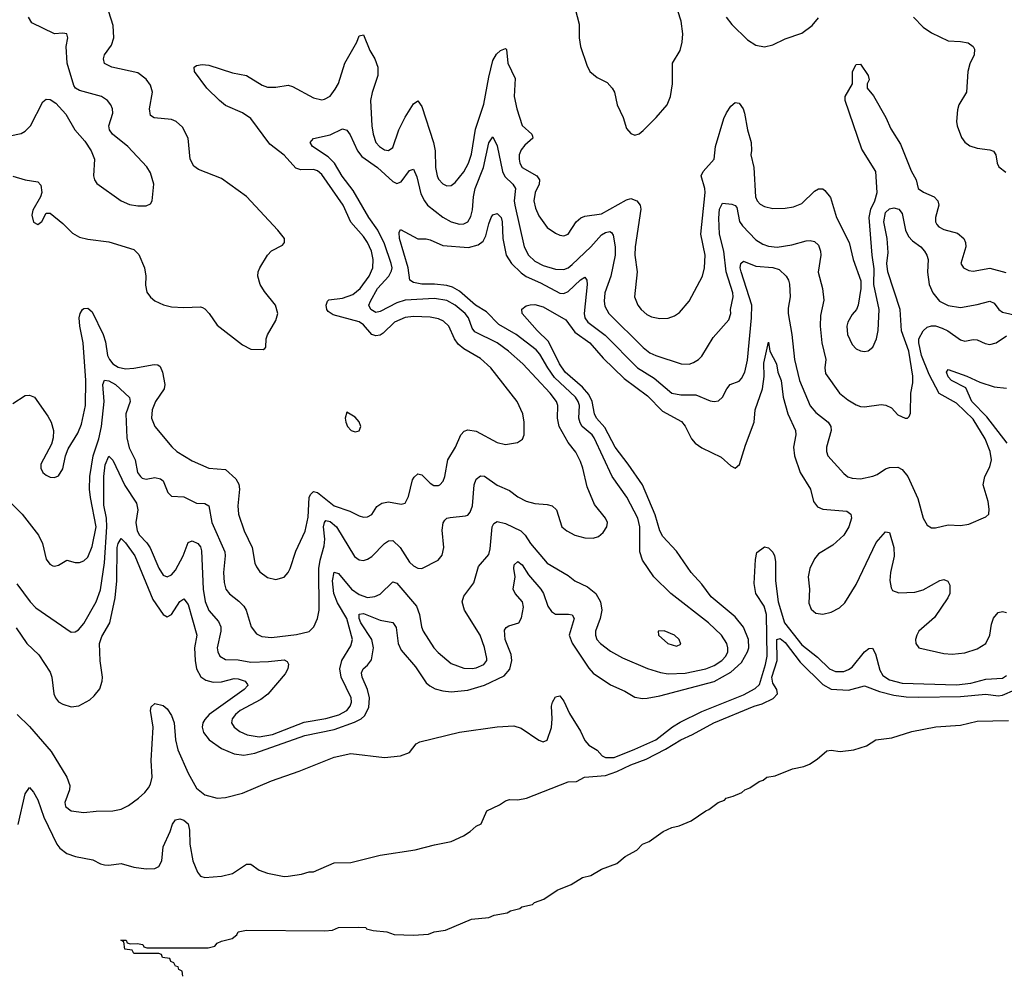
# Model space of a CAD drawing. Header units: inches. Extents: x 1305375 to 1407406, y 744550 to 841633.
# Tile 275 of 509: x 1352804 to 1357519, y 761537 to 766118. Entities that reach past the tile are written whole.
import ezdxf

# ---------------------------------------------------------------- set-up
doc = ezdxf.new("R2010")
doc.units = ezdxf.units.IN
doc.header["$MEASUREMENT"] = 0
doc.layers.add('B3756', color=7, linetype='Continuous')

msp = doc.modelspace()

# ---------------------------------------------------------------- linework, layer by layer
at = {"layer": 'B3756', "color": 5}
for points, elevation in [([(1355464.5, 766170), (1355483.7, 766096.3), (1355483.8, 766030), (1355489.3, 765990), (1355519.2, 765899.2), (1355534.9, 765870), (1355570, 765841.5), (1355617.6, 765817.6), (1355641.5, 765790), (1355652.3, 765770), (1355665.5, 765710), (1355694.3, 765650), (1355710, 765597.3), (1355730, 765573), (1355750, 765564.9), (1355770, 765570.4), (1355790, 765586.7), (1355851.5, 765648.5), (1355904.7, 765710), (1355921.1, 765750), (1355929.8, 765810), (1355929.8, 765910), (1355966.6, 765970), (1355976.2, 766010), (1355979.3, 766050), (1355972.4, 766110), (1355919.8, 766270)], 1020), ([(1352630, 765535.8), (1352810, 765572.2), (1352830, 765583.8), (1352854.7, 765610), (1352915.1, 765724.9), (1352930, 765737.3), (1352950, 765734.8), (1352977.1, 765717.1), (1353024.7, 765664.7), (1353068, 765590), (1353115.6, 765535.6), (1353146.4, 765490), (1353162, 765450), (1353157.6, 765370), (1353161.6, 765350), (1353173.1, 765333.1), (1353290, 765250.4), (1353330, 765232.7), (1353370, 765225.5), (1353410, 765226), (1353430, 765236), (1353438, 765250), (1353446.6, 765330), (1353430, 765384), (1353412.5, 765412.5), (1353321.3, 765510), (1353247.3, 765570), (1353233, 765590), (1353229.7, 765610), (1353249.6, 765670), (1353248, 765690), (1353239.7, 765710), (1353223.6, 765730), (1353195.1, 765750), (1353090, 765778), (1353070.5, 765790.5), (1353062.6, 765802.6), (1353031, 765910), (1353025.4, 765990), (1353033.6, 766030), (1353029.3, 766049.3), (1353010, 766053.6), (1352969.7, 766049.7), (1352862.3, 766102.3), (1352846.4, 766130)], 1040), ([(1352770, 765368.7), (1352830, 765350.1), (1352890, 765340.8), (1352904.7, 765324.7), (1352909.2, 765290), (1352904, 765270), (1352865.7, 765205.7), (1352862, 765182), (1352870, 765147.3), (1352890, 765137.3), (1352910, 765151), (1352930, 765191), (1352950, 765190.7), (1353010, 765141.1), (1353055.9, 765095.9), (1353090, 765076.5), (1353130, 765066.7), (1353230, 765054.2), (1353350, 765017.8), (1353373.4, 764993.4), (1353401.8, 764930), (1353407.5, 764890), (1353406.1, 764846.1), (1353412.5, 764812.5), (1353430, 764788.4), (1353451.2, 764771.2), (1353491.8, 764751.8), (1353530, 764742.6), (1353590, 764739), (1353670, 764742.6), (1353678.8, 764738.8), (1353690, 764733.4), (1353710.6, 764710.6), (1353750, 764654.6), (1353870, 764560.5), (1353910, 764540.5), (1353970, 764539.1), (1353977.2, 764542.8), (1353982.7, 764550), (1353984.7, 764590), (1353990.8, 764609.2), (1354030, 764677.3), (1354039.1, 764710), (1354028.4, 764750), (1353976.1, 764816.1), (1353955.5, 764850), (1353943.5, 764890), (1353945.3, 764910), (1353952.9, 764930), (1353990.6, 764989.4), (1354010, 765010.3), (1354061.7, 765038.3), (1354072, 765050), (1354071.8, 765070), (1354040.5, 765110), (1353890, 765271.1), (1353770, 765356.4), (1353659.9, 765399.9), (1353637, 765417), (1353619.8, 765450), (1353610.6, 765550), (1353583.7, 765603.7), (1353553.5, 765630), (1353530, 765639.9), (1353447.5, 765647.5), (1353430, 765658.7), (1353424.9, 765690), (1353439.9, 765770), (1353430, 765804.7), (1353410, 765832.9), (1353370, 765863.2), (1353245.1, 765890), (1353210, 765907.1), (1353205.3, 765930), (1353209.4, 765950), (1353243.8, 765996.2), (1353255, 766030), (1353251.8, 766090), (1353230, 766155.3)], 1020), ([(1356187.7, 766130), (1356213.8, 766093.8), (1356290, 766020.7), (1356330, 765994.9), (1356370, 765987.6), (1356410, 765996.5), (1356470, 766026.5), (1356550, 766053.2), (1356598.3, 766090), (1356630, 766126.7)], 1020), ([(1357084.2, 766130), (1357130, 766081.5), (1357170, 766054.7), (1357250, 766016.9), (1357310, 766013.7), (1357346, 766006), (1357370.4, 765990), (1357375.8, 765975.8), (1357374.3, 765950), (1357354.1, 765905.9), (1357344.1, 765870), (1357337.6, 765770), (1357301.4, 765710), (1357294.7, 765685.3), (1357290.1, 765630), (1357292.7, 765610), (1357314, 765554), (1357330.5, 765530.5), (1357353.9, 765513.9), (1357390, 765502.9), (1357450, 765494.6), (1357467.3, 765487.3), (1357478.1, 765470), (1357485.4, 765430), (1357493.8, 765413.8), (1357526.9, 765386.9)], 1020), ([(1352770, 764280.1), (1352830, 764317.4), (1352850, 764320.2), (1352873.8, 764310), (1352938.8, 764218.8), (1352953.7, 764190), (1352965.2, 764150), (1352964.2, 764115.8), (1352955.2, 764084.8), (1352904.9, 763990), (1352904.4, 763970), (1352914, 763950), (1352930, 763936.3), (1352950, 763927.7), (1352970, 763924.9), (1352990, 763934), (1353010, 763966.8), (1353023.1, 764030), (1353036.5, 764063.5), (1353082.3, 764137.7), (1353099.5, 764180.5), (1353119.2, 764270), (1353120.1, 764390), (1353108.2, 764570), (1353091.7, 764650), (1353089, 764690), (1353093.2, 764710), (1353105, 764730), (1353110, 764735.2), (1353130, 764736.8), (1353150, 764718.6), (1353203.3, 764610), (1353214.7, 764574.7), (1353224.6, 764510), (1353233.1, 764490), (1353250, 764469.1), (1353274.4, 764454.4), (1353310, 764446.1), (1353350, 764448.2), (1353447.2, 764467.2), (1353464.6, 764464.6), (1353476.5, 764456.5), (1353487.7, 764430), (1353498.8, 764370), (1353495.3, 764350), (1353454.3, 764290), (1353438.4, 764250), (1353434.8, 764210), (1353450.2, 764170), (1353532.6, 764072.6), (1353556.9, 764050), (1353630, 764005), (1353710, 763970.9), (1353790, 763963.2), (1353838.3, 763918.3), (1353853, 763893), (1353856.1, 763870), (1353847.8, 763790), (1353851.1, 763750), (1353878.9, 763670), (1353916.8, 763590), (1353930, 763516), (1353937.4, 763497.4), (1353953.5, 763473.5), (1353990, 763447), (1354030, 763437.6), (1354070, 763448.5), (1354089.8, 763470.2), (1354099.1, 763490), (1354126.6, 763573.4), (1354170.8, 763669.2), (1354185.2, 763734.8), (1354189.9, 763830.1), (1354195.9, 763844.1), (1354210, 763857.7), (1354230, 763852.9), (1354310, 763790.1), (1354384.7, 763764.7), (1354430, 763742.2), (1354450, 763735.8), (1354470, 763737.3), (1354490, 763749), (1354513.7, 763786.3), (1354537.8, 763802.2), (1354570, 763809.4), (1354630, 763797.4), (1354650, 763803.1), (1354666.2, 763833.8), (1354685.4, 763914.6), (1354692.4, 763927.6), (1354710, 763942.3), (1354730, 763938.3), (1354770, 763898.3), (1354787, 763887), (1354810, 763886.4), (1354815.8, 763890), (1354832.3, 763907.7), (1354840.3, 763930), (1354853.5, 764010), (1354890.8, 764070), (1354916.4, 764130), (1354931.9, 764148.1), (1354950, 764153.8), (1354990, 764148.1), (1355090, 764092.4), (1355130, 764083.2), (1355187.2, 764092.8), (1355211.1, 764108.9), (1355219.7, 764130), (1355219.2, 764190), (1355212.9, 764230), (1355185.6, 764290), (1355060.3, 764450), (1355010, 764495.2), (1354930, 764541.7), (1354903.3, 764563.3), (1354885.4, 764590), (1354858.1, 764650), (1354833.9, 764673.9), (1354810, 764684.9), (1354770, 764692.5), (1354690, 764696.6), (1354650, 764690.9), (1354599.2, 764670), (1354543.9, 764616.1), (1354530, 764606.6), (1354510, 764603.7), (1354490, 764610.8), (1354450, 764655.7), (1354430, 764671.6), (1354304.9, 764704.9), (1354280.8, 764720.8), (1354274.1, 764730), (1354271.9, 764750), (1354277.4, 764770), (1354283.9, 764776.1), (1354350, 764784.2), (1354398.3, 764801.7), (1354433.9, 764830), (1354477, 764890), (1354494.3, 764930), (1354496.9, 764970), (1354487.8, 765010), (1354469.9, 765050), (1354450, 765079.8), (1354388.8, 765148.8), (1354352.1, 765230), (1354250, 765376.8), (1354230, 765394), (1354210, 765401), (1354150, 765399.4), (1354126.4, 765406.4), (1354070, 765468.3), (1354001.8, 765521.8), (1353910, 765643.7), (1353870, 765672.3), (1353790, 765707.2), (1353760.9, 765730), (1353699.8, 765790), (1353641.3, 765870), (1353638.4, 765890), (1353650, 765898.7), (1353677, 765903), (1353710, 765899.1), (1353823, 765863), (1353890.4, 765850.4), (1353964.3, 765804.3), (1353990, 765795), (1354030, 765794.2), (1354090, 765803.8), (1354110, 765797.5), (1354210, 765743.5), (1354250, 765734.5), (1354262.9, 765737.1), (1354290, 765751.5), (1354315.1, 765784.9), (1354330, 765812), (1354361.3, 765910), (1354418.7, 766010), (1354430, 766040.5), (1354450, 766044.9), (1354480.8, 765970), (1354504.6, 765930), (1354518.2, 765890), (1354518.8, 765850), (1354491.4, 765768.6), (1354483.9, 765730), (1354490.1, 765610.1), (1354496.6, 765570), (1354510, 765530.3), (1354526.2, 765510), (1354550, 765495), (1354570, 765491.3), (1354590, 765506.3), (1354618.7, 765590), (1354650, 765651.3), (1354690, 765714.6), (1354710, 765728.7), (1354730, 765701.3), (1354786.1, 765530), (1354794.1, 765490), (1354795.5, 765410), (1354802.9, 765370), (1354810, 765354.4), (1354830, 765331.8), (1354850, 765322.3), (1354870, 765323.1), (1354890, 765337.4), (1354930, 765389.1), (1354953.8, 765430), (1354966.7, 765473.3), (1354985.9, 765594.1), (1355027.1, 765712.9), (1355050, 765841.7), (1355070, 765921.7), (1355087.2, 765952.8), (1355106.2, 765970), (1355130, 765980.3), (1355135.6, 765975.6), (1355141.6, 765910), (1355176.2, 765836.2), (1355171.2, 765750), (1355184, 765690), (1355210.6, 765610.6), (1355257, 765570), (1355259.3, 765559.3), (1355261.1, 765550), (1355222.8, 765517.2), (1355205.1, 765494.9), (1355195.8, 765470), (1355195, 765450), (1355199.3, 765430), (1355210.2, 765410), (1355279.7, 765370), (1355293.4, 765350), (1355290.8, 765330), (1355272.5, 765290), (1355266.7, 765250), (1355274.4, 765214.4), (1355290, 765179), (1355330, 765122.4), (1355370, 765095.2), (1355390, 765086), (1355410, 765083.1), (1355430, 765090.4), (1355468.7, 765150), (1355490.5, 765169.5), (1355510, 765177.3), (1355590, 765187.9), (1355710, 765255), (1355730, 765261), (1355759, 765250), (1355775.8, 765230), (1355778, 765210), (1355750.7, 765030), (1355749.6, 764990), (1355760.1, 764910), (1355747.7, 764790), (1355763.5, 764750), (1355779.7, 764730), (1355806.5, 764706.5), (1355830, 764694.3), (1355870, 764686.9), (1355910, 764688.9), (1355939.8, 764700.2), (1355963.8, 764716.2), (1356010, 764770.4), (1356074, 764890), (1356084.1, 764930), (1356085.8, 764990), (1356065.8, 765090), (1356086.4, 765290), (1356085.2, 765310), (1356068.1, 765370), (1356076.2, 765390), (1356129.8, 765450), (1356136.6, 765510), (1356175.8, 765644.2), (1356188.2, 765671.8), (1356210, 765703.6), (1356230, 765721.1), (1356250, 765718), (1356268.1, 765690), (1356275.2, 765670), (1356288.7, 765590), (1356307.5, 765530), (1356309.2, 765490.8), (1356304.9, 765470), (1356318.9, 765410), (1356327, 765270), (1356336.2, 765250), (1356350, 765234.7), (1356370, 765222.8), (1356410, 765214), (1356470, 765215.4), (1356510, 765222.3), (1356550, 765237.8), (1356610, 765295.8), (1356630, 765307.4), (1356650, 765307), (1356660.2, 765300.2), (1356686.9, 765266.9), (1356715, 765170), (1356776.5, 765050), (1356796, 764970), (1356832.3, 764867.7), (1356832.4, 764830), (1356819.1, 764750), (1356810.6, 764730), (1356790, 764706), (1356769.2, 764670), (1356764.5, 764650), (1356768.3, 764610), (1356790, 764562), (1356810, 764541.7), (1356830, 764531.8), (1356850, 764528.4), (1356868, 764532), (1356889.8, 764550.2), (1356907.3, 764590), (1356915.3, 764630), (1356919.7, 764730), (1356895, 764850), (1356895.8, 764924.2), (1356885.8, 764990), (1356872.5, 765170), (1356879.7, 765210), (1356899.9, 765250), (1356911, 765290), (1356903.8, 765390), (1356837.2, 765497.2), (1356757.2, 765730), (1356756.7, 765750), (1356792.3, 765810), (1356792.3, 765870), (1356810, 765903.8), (1356830, 765904.4), (1356866.5, 765850), (1356871.3, 765830), (1356862.4, 765810), (1356862.6, 765790), (1356893.2, 765753.2), (1356952.3, 765650), (1356975.3, 765595.3), (1357022.2, 765522.2), (1357073.4, 765393.4), (1357097.4, 765350), (1357107.1, 765310), (1357132.5, 765292.5), (1357183.1, 765270), (1357201.5, 765250), (1357204.9, 765230), (1357189.2, 765170), (1357190.2, 765150), (1357196.8, 765136.8), (1357206, 765126), (1357230, 765113), (1357295.7, 765095.7), (1357326, 765070), (1357333.6, 765050), (1357334.4, 765030), (1357311.8, 764950), (1357323.1, 764930), (1357350, 764916.9), (1357370, 764913.6), (1357450, 764927.7), (1357526.5, 764906.5)], 980), ([(1352750, 763815.2), (1352815, 763750), (1352893.8, 763650), (1352913, 763610), (1352930, 763534), (1352948.2, 763510), (1352962.7, 763502.7), (1352970, 763500.3), (1352990, 763505.3), (1353030, 763528.9), (1353070, 763518), (1353090, 763518.2), (1353110, 763526.2), (1353130, 763544.4), (1353150, 763594.4), (1353170.2, 763690), (1353142.1, 763830), (1353137.8, 763870), (1353139.1, 763930), (1353155.5, 764030), (1353181.9, 764110), (1353195.3, 764170), (1353208.7, 764288.7), (1353201.5, 764370), (1353210, 764391.1), (1353230, 764388.6), (1353262, 764370), (1353329.2, 764309.2), (1353331.9, 764290), (1353312.4, 764230), (1353316.1, 764116.1), (1353327.2, 764067.2), (1353356.6, 764010), (1353367.8, 763950), (1353382.2, 763930), (1353390, 763922.6), (1353410, 763917.5), (1353450, 763925.4), (1353478.7, 763918.7), (1353490.2, 763910), (1353513.5, 763853.5), (1353530, 763835.8), (1353590, 763833.2), (1353650, 763802.6), (1353690, 763800.2), (1353710.1, 763790.1), (1353724.2, 763710), (1353786, 763570), (1353787.7, 763550), (1353778.9, 763470), (1353782.7, 763422.7), (1353791.2, 763391.2), (1353807.8, 763367.8), (1353853.8, 763333.8), (1353877.1, 763310), (1353887.6, 763290), (1353912.7, 763210), (1353937.6, 763177.6), (1353964, 763164), (1354010, 763158.9), (1354130, 763173.8), (1354190, 763188), (1354212.3, 763210), (1354229.8, 763250.2), (1354238.2, 763290), (1354236.6, 763490), (1354242.8, 763530), (1354262.3, 763597.7), (1354264.7, 763630), (1354259.4, 763690), (1354263.2, 763710), (1354270, 763719.3), (1354290, 763715.1), (1354320.4, 763690), (1354407.6, 763547.6), (1354430, 763531.4), (1354450, 763527.9), (1354470, 763533.8), (1354490, 763546.5), (1354550, 763609.4), (1354570, 763623), (1354590, 763623.5), (1354625.5, 763590), (1354670, 763520.7), (1354690, 763502.2), (1354710, 763491.5), (1354730, 763490.3), (1354807.3, 763530), (1354826.9, 763553.1), (1354835.3, 763590), (1354826.8, 763673.2), (1354831.7, 763708.3), (1354839.3, 763720.7), (1354849, 763731), (1354865.3, 763734.7), (1354938.6, 763741.4), (1354950, 763745.5), (1354960.7, 763759.3), (1354972.4, 763790), (1354979.5, 763890), (1354990, 763917), (1355010, 763934), (1355030, 763931.3), (1355090, 763888.4), (1355150, 763863.6), (1355190, 763833.6), (1355230, 763812.4), (1355270, 763801.2), (1355330, 763796.2), (1355353, 763790), (1355374.6, 763770), (1355399.5, 763690), (1355423.8, 763670), (1355462, 763650), (1355510, 763636.9), (1355550, 763634.9), (1355576.4, 763643.6), (1355598.4, 763661.6), (1355616.3, 763690), (1355618.3, 763710), (1355610, 763731.5), (1355556.3, 763796.3), (1355520.8, 763880.8), (1355501.2, 763970), (1355490, 764001.3), (1355466.7, 764046.7), (1355430, 764092.4), (1355387.8, 764170), (1355379.9, 764210), (1355380.2, 764270), (1355374, 764290), (1355344.3, 764330), (1355213.2, 764470), (1355144.8, 764530), (1355089.8, 764570), (1354983.6, 764623.6), (1354970, 764641), (1354953.6, 764690), (1354937.8, 764710), (1354890, 764750.8), (1354850, 764773.1), (1354790, 764782.9), (1354650, 764775), (1354610, 764762.4), (1354530, 764720.9), (1354510, 764715.9), (1354485.2, 764730), (1354475.8, 764750), (1354483.2, 764770), (1354517.7, 764830), (1354571.4, 764890), (1354584.7, 764915.3), (1354587.4, 764930), (1354583.1, 764950), (1354550, 765044), (1354519.6, 765110), (1354475, 765170), (1354400.3, 765300.3), (1354348.5, 765368.5), (1354310.6, 765430.6), (1354281.6, 765461.6), (1354205.6, 765510), (1354195.1, 765530), (1354211.5, 765548.5), (1354290, 765566), (1354350, 765595.3), (1354370, 765588.7), (1354387, 765567), (1354420.9, 765490), (1354441.8, 765461.8), (1354517.4, 765410), (1354590, 765342.2), (1354610, 765333.7), (1354630, 765340.7), (1354670, 765395.3), (1354690, 765401.6), (1354705.2, 765365.2), (1354724.4, 765284.4), (1354741.6, 765250), (1354757.3, 765230), (1354830, 765171.7), (1354870, 765150.1), (1354910, 765138.8), (1354930, 765139.8), (1354949.9, 765150.1), (1354965, 765175), (1354972.9, 765207.1), (1354976.8, 765270), (1354984.7, 765310), (1355025.6, 765410), (1355050, 765528), (1355070, 765556.3), (1355090, 765514), (1355116.2, 765390), (1355127.5, 765367.5), (1355165.6, 765330), (1355178.4, 765310), (1355172.4, 765250), (1355175.6, 765230), (1355220.4, 765030), (1355240.5, 764990), (1355270, 764961.7), (1355310, 764940.1), (1355370, 764923.3), (1355410, 764922), (1355430, 764930.1), (1355450, 764945.3), (1355539, 765030), (1355590, 765086.9), (1355610, 765098.7), (1355630, 765102.6), (1355638.4, 765098.4), (1355646.4, 765086.4), (1355656, 765030), (1355655.5, 764990), (1355635, 764890), (1355606.3, 764810), (1355602.2, 764770), (1355605.9, 764745.9), (1355625.9, 764710), (1355790, 764548.1), (1355822.2, 764522.2), (1355850, 764508.9), (1355971, 764470), (1356010, 764468.4), (1356030, 764475.5), (1356054, 764490), (1356070, 764507.2), (1356124.4, 764595.6), (1356200.2, 764679.8), (1356209.8, 764710), (1356208.1, 764730), (1356219.9, 764790), (1356218.5, 764810), (1356187.2, 764910), (1356176, 765010), (1356155.4, 765090), (1356152.1, 765167.9), (1356155.8, 765210), (1356170, 765239.6), (1356214.2, 765234.2), (1356230, 765228.1), (1356238.4, 765218.4), (1356250.6, 765150.6), (1356265, 765130), (1356330, 765062.7), (1356362.1, 765042.1), (1356390, 765032.6), (1356431.7, 765028.3), (1356500.9, 765039.1), (1356570, 765059.2), (1356590, 765060.7), (1356610, 765055.2), (1356630, 765037.4), (1356639.5, 765010), (1356640.7, 764990), (1356627.9, 764907.9), (1356649.3, 764830), (1356655.1, 764775.1), (1356639, 764701), (1356637.4, 764650), (1356644.6, 764570), (1356664.7, 764490), (1356659.1, 764450), (1356663.4, 764423.4), (1356729.6, 764329.6), (1356770, 764297.2), (1356810, 764273.6), (1356830, 764264.9), (1356850, 764263.1), (1356930, 764275.3), (1356951.8, 764271.8), (1356979.2, 764259.2), (1357010, 764226), (1357044.7, 764210), (1357055.3, 764210), (1357063.2, 764216.8), (1357070, 764234), (1357071.4, 764330), (1357081.4, 764378.6), (1357081.2, 764410), (1357061.9, 764530), (1357027.3, 764627.3), (1357021.2, 764730), (1356961.3, 764910), (1356956.6, 764950), (1356962.3, 765002.3), (1356958.4, 765070), (1356941.9, 765150), (1356950, 765195), (1356970, 765212.2), (1356990, 765216.5), (1357013.7, 765210), (1357029.4, 765190), (1357046.2, 765110), (1357060.1, 765080.1), (1357079.1, 765059.1), (1357119.3, 765030), (1357137.7, 765010), (1357148.2, 764990), (1357153.9, 764970), (1357151.7, 764908.3), (1357159.6, 764850), (1357176.2, 764810), (1357208.8, 764770), (1357250, 764748.5), (1357310, 764740.1), (1357390, 764753.7), (1357450, 764770.2), (1357470, 764760.8), (1357493, 764730), (1357510, 764716.8), (1357580.5, 764700.5)], 960), ([(1352790, 763416.5), (1352853.7, 763330), (1352880.9, 763300.9), (1353050, 763184.9), (1353070, 763186.7), (1353084.6, 763195.4), (1353110, 763226), (1353170, 763330.2), (1353190, 763388), (1353210, 763516.3), (1353221.3, 763690), (1353219, 763730), (1353206.7, 763793.3), (1353207.2, 763930), (1353213.5, 763986.5), (1353230, 764027.2), (1353250, 764009.1), (1353306.8, 763886.8), (1353362.6, 763802.6), (1353369.1, 763770), (1353359, 763710), (1353365.6, 763670), (1353376.8, 763650), (1353413.2, 763613.2), (1353429.1, 763589.1), (1353470, 763491.7), (1353490, 763458.3), (1353510, 763449.1), (1353530, 763459.7), (1353550, 763482), (1353587.2, 763550), (1353610, 763613.7), (1353630, 763621.5), (1353656, 763610), (1353670, 763593.7), (1353674.7, 763574.7), (1353681.6, 763390), (1353692, 763332), (1353710, 763289.3), (1353756.4, 763236.4), (1353766.9, 763210), (1353767, 763190), (1353749.5, 763110), (1353751.8, 763090), (1353761.8, 763070), (1353790, 763054), (1353850, 763052.6), (1353910, 763041.9), (1353995.9, 763044.1), (1354070, 763051.8), (1354084.1, 763044.1), (1354090.9, 763030.9), (1354088.5, 763010), (1354075.4, 762984.6), (1353992.5, 762887.5), (1353958.3, 762861.7), (1353860.2, 762810), (1353836.8, 762790), (1353821.8, 762770), (1353817.6, 762750), (1353831.3, 762730), (1353858.3, 762710), (1353893.1, 762693.1), (1353950, 762684.3), (1354014.4, 762694.4), (1354165.3, 762754.7), (1354270, 762770.8), (1354331.7, 762788.3), (1354370.5, 762809.5), (1354386.9, 762830), (1354392.5, 762850), (1354390.9, 762870), (1354343.4, 762970), (1354337.2, 763010), (1354346.4, 763050), (1354390, 763118.7), (1354397.9, 763150), (1354370.6, 763250), (1354325.9, 763325.9), (1354308.8, 763370), (1354302.1, 763430), (1354310, 763472.4), (1354330, 763466), (1354393.4, 763390), (1354430, 763365), (1354470, 763351.6), (1354504.6, 763355.4), (1354530, 763367.4), (1354590, 763425.8), (1354610, 763420.2), (1354703.5, 763310), (1354719, 763270), (1354728.2, 763210), (1354735.8, 763190), (1354787.3, 763110), (1354808, 763088), (1354870, 763035), (1354930, 763012), (1354970, 763010.2), (1354990, 763014), (1355026, 763030), (1355040.4, 763050), (1355040.9, 763059.1), (1355030, 763111.8), (1355008.4, 763170), (1354934.1, 763290), (1354922.2, 763330), (1354930, 763357.6), (1354979.3, 763420.7), (1355000.5, 763499.5), (1355050, 763557.3), (1355056.4, 763583.6), (1355066.5, 763690), (1355075.1, 763704.9), (1355090, 763715), (1355130, 763706), (1355204.1, 763670), (1355225.1, 763650), (1355250.1, 763610), (1355330, 763515.2), (1355430, 763456.5), (1355461.6, 763430), (1355522.7, 763402.7), (1355562.7, 763370), (1355585.2, 763330), (1355592.3, 763290), (1355583.2, 763250), (1355561.5, 763190), (1355560.6, 763170), (1355568.4, 763150), (1355584.9, 763130), (1355633.9, 763093.9), (1355690, 763062.1), (1355811.1, 763011.1), (1355871.9, 762991.9), (1355910, 762985.4), (1355990, 762987.9), (1356090, 763009.4), (1356130, 763025.2), (1356166.5, 763050), (1356186.2, 763070), (1356195.3, 763090), (1356195.8, 763110), (1356190.8, 763130), (1356164.5, 763170), (1356103.1, 763230), (1355922.8, 763370), (1355841.5, 763450), (1355785.8, 763530), (1355772.9, 763570), (1355774.1, 763690), (1355763.9, 763730), (1355711.7, 763831.7), (1355641.1, 763930), (1355555.7, 764115.7), (1355545.8, 764130), (1355497.8, 764170), (1355487.1, 764187.1), (1355482.2, 764210), (1355484.5, 764270), (1355478.5, 764290), (1355465.6, 764310), (1355364.8, 764404.8), (1355332.8, 764450), (1355295.5, 764515.5), (1355277, 764537), (1355181.9, 764610), (1355097.7, 764657.7), (1355038.8, 764718.8), (1354986.2, 764750), (1354910, 764817.3), (1354876.3, 764836.3), (1354850, 764844.7), (1354790, 764851.8), (1354730, 764850.6), (1354690, 764859.3), (1354672.8, 764870), (1354663.9, 764930), (1354623.1, 765070), (1354621.7, 765098.3), (1354627.8, 765112.2), (1354710, 765068.9), (1354750, 765068.7), (1354770, 765063.6), (1354830, 765035.7), (1354952.8, 765027.2), (1354999.7, 765040.3), (1355023.4, 765056.6), (1355036.7, 765083.3), (1355050, 765140.5), (1355062.4, 765170), (1355070, 765183.1), (1355090, 765190.3), (1355110, 765170.3), (1355115.1, 765150), (1355118.1, 765070), (1355133.3, 764990), (1355158.5, 764950), (1355205.2, 764905.2), (1355230, 764888.1), (1355297.8, 764857.8), (1355390, 764807.6), (1355410, 764806), (1355430, 764815.4), (1355490, 764872.5), (1355510, 764884.4), (1355520.6, 764870), (1355521.2, 764850), (1355507.3, 764710), (1355511, 764690), (1355524.2, 764670), (1355607.6, 764607.6), (1355762.8, 764450), (1355841.8, 764401.8), (1355926.9, 764330), (1355970, 764320.8), (1356041.9, 764321.9), (1356110, 764292.7), (1356130, 764288.8), (1356150, 764292.2), (1356169.8, 764310.2), (1356190, 764350.6), (1356207, 764370), (1356250, 764386.5), (1356260.7, 764399.3), (1356276.9, 764430), (1356290, 764488), (1356309.2, 764690), (1356309.5, 764750), (1356259, 764910), (1356254.5, 764930), (1356258, 764950), (1356270, 764962), (1356330, 764937.6), (1356410, 764931.3), (1356441.5, 764921.5), (1356474, 764890), (1356486, 764870), (1356490.9, 764850.9), (1356493.4, 764790), (1356483.7, 764736.3), (1356484.2, 764710), (1356502.2, 764610), (1356514.5, 764490), (1356539.1, 764390), (1356589.2, 764269.2), (1356616.8, 764236.8), (1356675, 764190), (1356688.4, 764170), (1356690.1, 764150), (1356667.2, 764070), (1356666.9, 764050), (1356673.4, 764030), (1356750, 763944.9), (1356770, 763928.8), (1356790, 763922), (1356830, 763919.2), (1356890, 763931.3), (1356910, 763939.6), (1356950, 763967.2), (1356970, 763973.4), (1357010, 763975.3), (1357030, 763964.4), (1357056.9, 763930), (1357105.3, 763825.3), (1357130.3, 763730), (1357150, 763698), (1357170, 763684.9), (1357190, 763684.2), (1357250, 763698.7), (1357310, 763696.4), (1357350, 763701.3), (1357430, 763737.3), (1357445.2, 763750), (1357446.8, 763773.2), (1357441.3, 763810), (1357418.7, 763890), (1357425.6, 763930), (1357450, 763977.1), (1357458.3, 764010), (1357452.3, 764050), (1357427.7, 764110), (1357370, 764205.5), (1357290, 764280.7), (1357207.8, 764327.8), (1357158.9, 764418.9), (1357123.4, 764510), (1357109.7, 764570), (1357110.2, 764589.8), (1357130, 764627.3), (1357150, 764645.3), (1357170, 764652.3), (1357190, 764651.8), (1357221.2, 764641.2), (1357248.1, 764628.1), (1357310, 764585.2), (1357330, 764578), (1357370, 764586.3), (1357390, 764585.2), (1357427.1, 764567.1), (1357450, 764562.4), (1357481, 764570), (1357530, 764603.2)], 940), ([(1352786.1, 763206.1), (1352837.7, 763130), (1352895.8, 763075.8), (1352950, 762992.7), (1352958.1, 762970), (1352966.6, 762890), (1352974.3, 762870), (1352990, 762851), (1353010, 762839.8), (1353050, 762827.7), (1353087.2, 762832.8), (1353138.9, 762861.1), (1353160.4, 762879.6), (1353187.2, 762912.8), (1353198.9, 762950), (1353199.7, 762970), (1353188.3, 763048.3), (1353185.8, 763130), (1353196.3, 763163.7), (1353234.5, 763230), (1353260.8, 763350), (1353269.2, 763430), (1353270.5, 763589.5), (1353275.3, 763610), (1353290, 763633.1), (1353310, 763612.7), (1353355.1, 763550), (1353441.7, 763341.7), (1353490, 763269.1), (1353510, 763258.6), (1353530, 763269.2), (1353570, 763331.3), (1353590, 763344), (1353610, 763317.4), (1353651.3, 763170), (1353641.3, 763110), (1353643.3, 763050), (1353650.1, 763010), (1353670.8, 762970.8), (1353694.6, 762954.6), (1353730, 762945.3), (1353770, 762947.6), (1353830, 762963.4), (1353850, 762961.2), (1353883.1, 762950), (1353894.3, 762934.3), (1353895.9, 762930), (1353878.4, 762910), (1353711.1, 762790), (1353690, 762766.1), (1353680.9, 762750), (1353676.9, 762730), (1353684.2, 762704.2), (1353711, 762670), (1353770, 762627.6), (1353830, 762602), (1353876.7, 762596.7), (1353930, 762605.1), (1354170, 762690.7), (1354310, 762718.9), (1354406.7, 762753.3), (1354439, 762770), (1354455.6, 762784.4), (1354475.1, 762824.9), (1354478.4, 762870), (1354469.9, 762910), (1354444.5, 762970), (1354440.4, 762990), (1354448.5, 763010), (1354470, 763027.6), (1354487.7, 763052.3), (1354497.6, 763110), (1354489.5, 763150), (1354438.2, 763230), (1354429.9, 763250), (1354430, 763271), (1354450, 763274.3), (1354530, 763242.8), (1354590.6, 763230.6), (1354607.2, 763207.2), (1354615.5, 763130), (1354630, 763098.3), (1354698.8, 763018.8), (1354750, 762942.4), (1354767.2, 762927.2), (1354793.4, 762913.4), (1354830, 762903.4), (1354870, 762898.9), (1354950, 762906.6), (1355030, 762931.3), (1355123.8, 762976.2), (1355151.8, 763008.2), (1355161.2, 763050), (1355157.2, 763077.2), (1355128.2, 763150), (1355126, 763194), (1355132.9, 763207.1), (1355145.5, 763214.5), (1355194.7, 763230), (1355207.2, 763252.8), (1355216.1, 763303.9), (1355211.2, 763330), (1355176.5, 763370), (1355167.2, 763390), (1355176.9, 763450), (1355169.9, 763489.9), (1355172, 763508), (1355190, 763523.5), (1355210, 763507.8), (1355239.8, 763459.8), (1355299.1, 763390), (1355311.5, 763370), (1355333.8, 763310), (1355350, 763283.1), (1355370, 763270.6), (1355431.6, 763271.6), (1355450, 763267.6), (1355459.4, 763250), (1355435.6, 763170), (1355450, 763131.6), (1355530, 763011.9), (1355550, 762989.2), (1355632.6, 762932.6), (1355702.4, 762902.4), (1355750, 762873), (1355787, 762867), (1355808.5, 762868.5), (1355870, 762880.4), (1356130, 762948.6), (1356210, 762993.5), (1356261, 763039), (1356290, 763090.2), (1356295, 763110), (1356294.2, 763150), (1356270, 763209.1), (1356230, 763257.8), (1356114.7, 763354.7), (1356070, 763414.6), (1356019.5, 763470), (1355950, 763573.5), (1355883.6, 763643.6), (1355869.9, 763669.9), (1355846.5, 763746.5), (1355787.1, 763890), (1355718.3, 763990), (1355655.9, 764070), (1355605.4, 764165.4), (1355566.2, 764210), (1355555.9, 764230), (1355545.1, 764290), (1355530, 764322.2), (1355498.7, 764358.7), (1355416.3, 764430), (1355389.5, 764470), (1355336.8, 764576.8), (1355281.8, 764630), (1355209.7, 764710), (1355207.9, 764732.1), (1355230, 764748), (1355247.9, 764752.1), (1355270, 764753.1), (1355310, 764742.2), (1355419.8, 764679.8), (1355461.8, 764621.8), (1355534.2, 764570), (1355597.3, 764497.3), (1355698.8, 764398.8), (1355810, 764315.9), (1355882.9, 764242.9), (1355973.9, 764193.9), (1355991.4, 764171.4), (1356020.9, 764110), (1356039.2, 764090), (1356070, 764067.9), (1356162.6, 764022.6), (1356210, 763981.3), (1356230, 763970.4), (1356251.5, 763988.5), (1356279.7, 764080.3), (1356321.9, 764190), (1356326.6, 764250), (1356361.4, 764350), (1356369.3, 764409.3), (1356366.9, 764473.1), (1356390, 764573), (1356397, 764530), (1356428.6, 764470), (1356435, 764430), (1356450.1, 764390.1), (1356460.3, 764310), (1356482.1, 764230), (1356519.8, 764150), (1356521.4, 764130), (1356509.1, 764070), (1356515.1, 764030), (1356541.5, 763950), (1356591.8, 763870), (1356605.5, 763810), (1356624.6, 763784.6), (1356650, 763773.4), (1356764.5, 763764.5), (1356783.5, 763750), (1356788.1, 763730), (1356774.7, 763690), (1356750.1, 763649.9), (1356698.4, 763601.6), (1356630, 763559.8), (1356610, 763535.3), (1356587.8, 763490), (1356580.4, 763450), (1356585.5, 763390), (1356583.8, 763323.8), (1356594.4, 763294.4), (1356616.3, 763276.3), (1356650, 763271.8), (1356690, 763280.2), (1356730, 763301.5), (1356755, 763325), (1356810, 763413.8), (1356906.3, 763613.7), (1356950, 763666), (1356970, 763662.4), (1356989.6, 763589.6), (1356991.9, 763548.1), (1356974.8, 763470), (1356971.6, 763431.6), (1356976.8, 763396.8), (1356984.3, 763384.3), (1357013.7, 763373.7), (1357090, 763375.7), (1357130, 763387.7), (1357210, 763432.1), (1357230, 763436.9), (1357249, 763429), (1357258.9, 763410), (1357257.6, 763370), (1357248.4, 763350), (1357184.7, 763255.3), (1357110.2, 763190), (1357099.8, 763170), (1357094.7, 763150), (1357096.1, 763130), (1357110, 763109.2), (1357230, 763083.4), (1357270, 763079.1), (1357330, 763085.3), (1357390, 763104.5), (1357430, 763130.2), (1357449.9, 763170), (1357457.6, 763222.4), (1357467.5, 763252.5), (1357490, 763279.7), (1357510, 763284.6), (1357530, 763279.8)], 920), ([(1357533.3, 764090), (1357436, 764216), (1357364.5, 764290), (1357335.3, 764355.3), (1357266, 764390), (1357250, 764407.1), (1357242.4, 764430), (1357250, 764442), (1357339.1, 764410), (1357401.7, 764381.7), (1357470, 764360.2), (1357530, 764353.6)], 920), ([(1352791, 762790), (1352850, 762733), (1352954, 762614), (1353029.1, 762490), (1353044, 762450), (1353042.7, 762430), (1353020.2, 762370), (1353022.3, 762350), (1353050, 762329.4), (1353110, 762322), (1353170, 762328.3), (1353250, 762328.9), (1353290, 762337), (1353325.2, 762354.8), (1353373.3, 762390), (1353403.5, 762416.5), (1353420.8, 762439.2), (1353430, 762457.3), (1353437.7, 762490), (1353433.6, 762570), (1353442.4, 762730), (1353429.8, 762810.2), (1353432.8, 762827.2), (1353450, 762843.8), (1353490, 762833.7), (1353510, 762818.3), (1353530, 762786.3), (1353542.7, 762750), (1353549.2, 762670), (1353561.4, 762621.4), (1353610, 762510.2), (1353650, 762438.5), (1353690, 762406.5), (1353750, 762389.4), (1353790, 762392.7), (1353870, 762414), (1354010, 762473.3), (1354141.4, 762518.6), (1354310, 762586.7), (1354390, 762603.7), (1354550, 762584.6), (1354627.4, 762592.6), (1354670.9, 762609.1), (1354702.9, 762650), (1354719.5, 762660.5), (1354910, 762705.8), (1355090, 762730.8), (1355170, 762736.3), (1355205.4, 762725.4), (1355290, 762667.4), (1355310, 762659.5), (1355330, 762668.4), (1355350, 762727.7), (1355353.3, 762770), (1355349.9, 762829.9), (1355355.8, 762850), (1355370, 762875.8), (1355390, 762879.6), (1355410, 762854.6), (1355436.1, 762796.1), (1355490, 762711), (1355510, 762665.8), (1355530, 762643.7), (1355570, 762619.3), (1355593.5, 762593.5), (1355610, 762584.6), (1355650, 762585.3), (1355750, 762624.1), (1355850.1, 762669.9), (1355930, 762731.3), (1355966.3, 762753.7), (1356070, 762804.6), (1356270, 762885.3), (1356325.6, 762914.4), (1356346, 762934), (1356375.9, 763030), (1356383.8, 763070), (1356380.4, 763270), (1356369.3, 763309.3), (1356329, 763370), (1356321.5, 763418.5), (1356327.2, 763532.8), (1356333.8, 763566.2), (1356370, 763592.7), (1356390, 763588.7), (1356410, 763568.4), (1356419.2, 763550), (1356423.8, 763523.8), (1356423.6, 763430), (1356435.6, 763330), (1356467.1, 763230), (1356550, 763124.1), (1356625.2, 763065.2), (1356682.2, 763010), (1356710, 762996.6), (1356750, 762996.4), (1356773.6, 763006.4), (1356790, 763018), (1356850, 763090.6), (1356870, 763106.4), (1356888.4, 763108.4), (1356901.9, 763081.9), (1356922.4, 763002.4), (1356937.5, 762977.5), (1356970, 762956.5), (1357030, 762941.1), (1357290, 762932), (1357358.9, 762941.1), (1357430, 762960.2), (1357510, 762965.3), (1357530, 762977.9)], 880), ([(1352796.6, 762263.4), (1352830, 762411.3), (1352850, 762441), (1352870, 762418.8), (1352890, 762382.8), (1352919, 762299), (1352980.9, 762170), (1352995.8, 762150), (1353030, 762125.3), (1353071.5, 762111.5), (1353154.1, 762094.1), (1353190, 762074.9), (1353210.3, 762070.3), (1353230, 762068.7), (1353290, 762077), (1353350, 762059.6), (1353410, 762051.5), (1353450, 762053.4), (1353470, 762062.4), (1353484, 762090), (1353490, 762157.3), (1353523.8, 762230), (1353534.9, 762265.1), (1353550, 762286.8), (1353570, 762290.5), (1353590, 762284.9), (1353610, 762266.8), (1353617, 762237), (1353619, 762170), (1353633.4, 762090), (1353655.1, 762035.1), (1353670, 762017), (1353690, 762010.3), (1353770, 762017), (1353822, 762030), (1353890, 762074.8), (1353910, 762074.8), (1353950, 762044.9), (1353990, 762030.8), (1354070, 762014.8), (1354090, 762016), (1354153.6, 762026.4), (1354190, 762038), (1354210, 762038), (1354310, 762080.7), (1354390, 762081.3), (1354530, 762117), (1354697.5, 762142.5), (1354790, 762167.2), (1354870, 762182.6), (1354929.3, 762210), (1354960.9, 762230), (1354990, 762256.3), (1355013.1, 762266.9), (1355041.6, 762330), (1355102.2, 762357.8), (1355130, 762377.1), (1355150, 762383.8), (1355190, 762381.6), (1355230.5, 762390.5), (1355430, 762468.7), (1355470, 762470.6), (1355508.7, 762490), (1355610, 762499.2), (1355662.9, 762517.1), (1355729.8, 762550), (1355803.2, 762576.8), (1355895.9, 762624.1), (1355970, 762669.3), (1356025.9, 762694.1), (1356128.3, 762750), (1356321.6, 762830), (1356359, 762841), (1356412.4, 762867.6), (1356433.6, 762890), (1356429.9, 762910), (1356410, 762941.2), (1356405.8, 762970), (1356431.6, 763050), (1356429.7, 763150.3), (1356445.2, 763154.8), (1356470, 763135.7), (1356541.2, 763041.2), (1356650, 762934), (1356690, 762911.3), (1356772.5, 762907.5), (1356850, 762928.6), (1356921, 762901), (1356990, 762883.8), (1357050, 762875.3), (1357110, 762874), (1357310, 762877.2), (1357430, 762888.5), (1357490, 762880.8), (1357510, 762883.8), (1357570, 762908)], 860), ([(1353585.1, 761537.1), (1353582, 761562), (1353566, 761570), (1353562, 761582), (1353550, 761586), (1353542, 761602), (1353527.3, 761607.3), (1353522, 761622), (1353487.3, 761627.3), (1353482, 761642), (1353470, 761646), (1353350, 761646), (1353342, 761662), (1353307.3, 761667.3), (1353302, 761702), (1353288, 761710), (1353314, 761710), (1353318, 761698), (1353332, 761692), (1353365.6, 761694.4), (1353394, 761690), (1353398, 761678), (1353412.7, 761672.7), (1353706.2, 761673.8), (1353738.9, 761681.1), (1353750, 761696), (1353770, 761704.7), (1353821.2, 761718.8), (1353844, 761736), (1353850, 761750.5), (1353890, 761757.3), (1354265.1, 761754.9), (1354301.5, 761758.5), (1354331, 761771), (1354427, 761773), (1354461, 761770), (1354464.9, 761764.9), (1354495.8, 761755.8), (1354562, 761750), (1354597.1, 761737.1), (1354690, 761733.8), (1354761.5, 761738.5), (1354788.7, 761750), (1354842.4, 761757.6), (1354968, 761810), (1355050, 761818.4), (1355075.3, 761830), (1355138.6, 761841.4), (1355154, 761850), (1355198.3, 761861.7), (1355209.3, 761870), (1355258.8, 761881.2), (1355269.4, 761890), (1355313.8, 761906.2), (1355377.2, 761950), (1355444.1, 761975.9), (1355499.3, 762010), (1355539.6, 762020.4), (1355589.5, 762050), (1355663.5, 762076.5), (1355702.9, 762110), (1355759.2, 762140.8), (1355786.9, 762170), (1355817.6, 762182.4), (1355885.6, 762230), (1355927, 762250), (1355962.2, 762257.8), (1356019.1, 762280.9), (1356089.7, 762330), (1356104.8, 762335.2), (1356149.6, 762370), (1356178.8, 762381.2), (1356187.6, 762390), (1356221.1, 762398.9), (1356262.9, 762417.1), (1356276.2, 762430), (1356300.1, 762439.9), (1356344.5, 762470), (1356364.1, 762475.9), (1356382.4, 762490), (1356422.4, 762497.6), (1356505.2, 762530), (1356558.6, 762541.4), (1356586.7, 762553.3), (1356623.3, 762576.7), (1356670, 762617), (1356690, 762620.4), (1356733.6, 762613.6), (1356798.9, 762621.1), (1356859.6, 762640.4), (1356904.5, 762670), (1356981.3, 762678.7), (1357076, 762710), (1357191.5, 762731.5), (1357310, 762740.2), (1357390, 762758), (1357538.7, 762761.3)], 840)]:
    msp.add_lwpolyline(points, dxfattribs=dict(at, elevation=elevation))
for points, elevation in [([(1354370, 764238), (1354363, 764210), (1354364.9, 764190), (1354373.4, 764170), (1354391.3, 764150), (1354410, 764143.8), (1354430, 764148.2), (1354436.9, 764170), (1354430, 764191.8), (1354410, 764214)], 1020), ([(1355890, 763191.6), (1355862, 763190), (1355862.8, 763170), (1355907.3, 763130), (1355950, 763117.1), (1355970, 763126.8), (1355962, 763150), (1355939.3, 763170)], 960)]:
    msp.add_lwpolyline(points, close=True, dxfattribs=dict(at, elevation=elevation))

doc.saveas('drawing.dxf')
